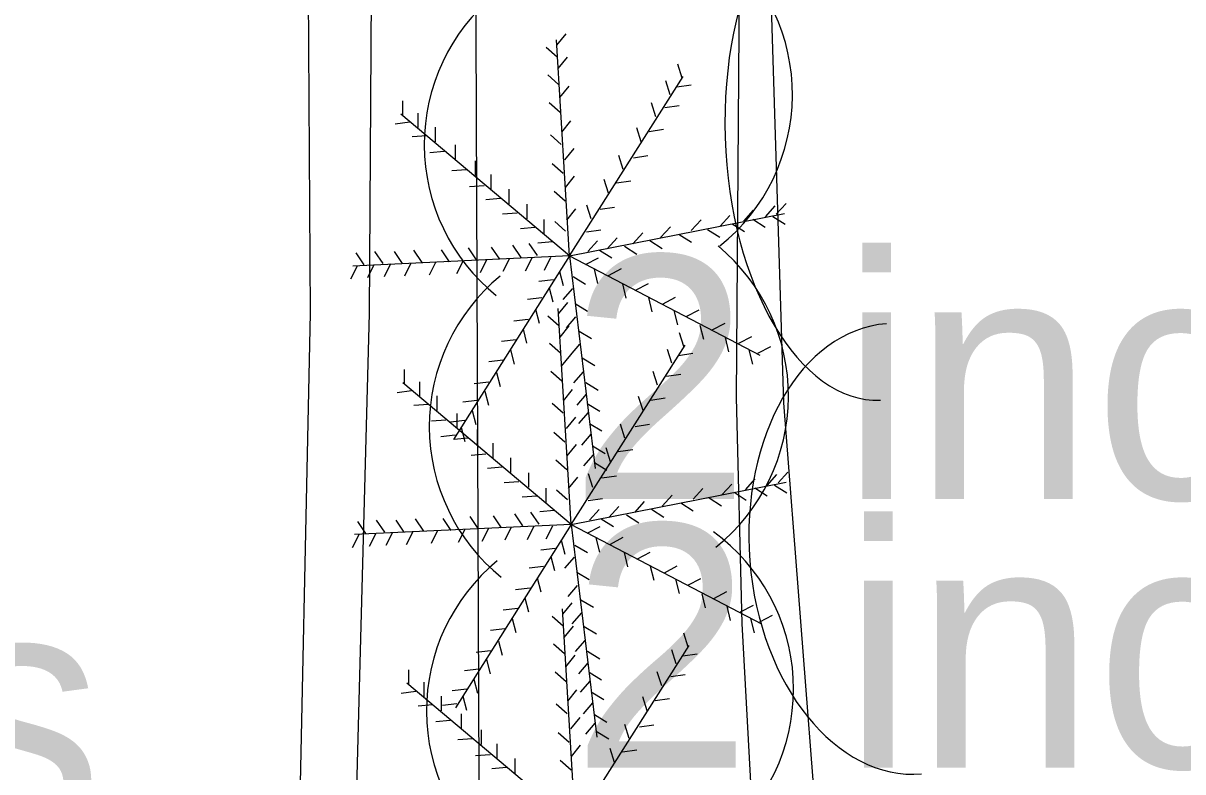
# Model space of a CAD drawing. Extents: x 1802180 to 1804859, y 572524 to 575172.
# Drawn here: x 1803905.48 to 1803929.32, y 573670.93 to 573686.32 of the extents above; entities that cross this region are included whole.
import ezdxf

# ---------------------------------------------------------------- set-up
doc = ezdxf.new("R2010")
doc.units = 0
for name, color, linetype in [('S_CURB', 7, 'Continuous'), ('S_PARKING', 7, 'Continuous'), ('S_TANK_ANNOT', 7, 'Continuous'), ('S_TREE', 7, 'Continuous'), ('S_TREE_ANNOT', 7, 'Continuous')]:
    doc.layers.add(name, color=color, linetype=linetype)

msp = doc.modelspace()

# ---------------------------------------------------------------- linework, layer by layer
at = {"layer": 'S_CURB'}
msp.add_lwpolyline([(1803863.806, 573630.284), (1803864.625, 573644.904), (1803879.621, 573644.57), (1803885.501, 573644.451), (1803900.496, 573644.063), (1803911.392, 573644.061), (1803911.791, 573650.564), (1803912.197, 573665.524), (1803912.266, 573667.761), (1803912.602, 573680.35), (1803912.648, 573687.998), (1803912.942, 573697.465), (1803912.557, 573710.793), (1803911.719, 573714.977), (1803909.057, 573717.788)], dxfattribs=at)
at = {"layer": 'S_PARKING'}
msp.add_lwpolyline([(1803862.397, 573630.363), (1803862.544, 573644.017), (1803864.666, 573646.751), (1803879.65, 573646.01), (1803885.53, 573645.891), (1803900.496, 573645.519), (1803910.444, 573645.124), (1803910.697, 573650.587), (1803911.051, 573665.557), (1803911.12, 573667.788), (1803911.387, 573680.354), (1803911.336, 573688.037), (1803911.638, 573697.422), (1803911.299, 573710.545), (1803910.727, 573714.027), (1803908.323, 573716.619), (1803904.69, 573719.079)], dxfattribs=at)
msp.add_lwpolyline([(1803862.397, 573630.363), (1803862.544, 573644.017), (1803864.666, 573646.751), (1803879.65, 573646.01), (1803885.53, 573645.891), (1803900.496, 573645.519), (1803910.444, 573645.124), (1803910.697, 573650.587), (1803911.051, 573665.557), (1803911.12, 573667.788), (1803911.387, 573680.354), (1803911.336, 573688.037), (1803911.638, 573697.422), (1803911.299, 573710.545), (1803910.727, 573714.027), (1803908.323, 573716.619), (1803904.69, 573719.079)], dxfattribs=at)
at = {"layer": 'S_TREE'}
for p, q in [((1803916.453, 573685.864), (1803916.642, 573686.098)), ((1803916.712, 573681.537), (1803916.443, 573685.973)), ((1803916.457, 573685.618), (1803916.232, 573685.817)), ((1803916.482, 573685.387), (1803916.671, 573685.62)), ((1803919.028, 573685.189), (1803918.938, 573685.475)), ((1803916.489, 573685.053), (1803916.264, 573685.252)), ((1803916.712, 573681.537), (1803919.053, 573685.221)), ((1803918.782, 573684.847), (1803918.693, 573685.133)), ((1803916.515, 573684.787), (1803916.703, 573685.02)), ((1803918.918, 573685.008), (1803919.215, 573685.052)), ((1803913.286, 573684.421), (1803913.286, 573684.721)), ((1803916.518, 573684.479), (1803916.293, 573684.678)), ((1803918.486, 573684.395), (1803918.396, 573684.682)), ((1803916.712, 573681.537), (1803913.247, 573684.447)), ((1803913.602, 573684.169), (1803913.602, 573684.469)), ((1803918.673, 573684.582), (1803918.97, 573684.626)), ((1803913.428, 573684.279), (1803913.13, 573684.239)), ((1803913.957, 573683.879), (1803913.957, 573684.179)), ((1803916.553, 573684.077), (1803916.742, 573684.311)), ((1803918.189, 573683.879), (1803918.1, 573684.165)), ((1803913.776, 573684.002), (1803913.477, 573683.978)), ((1803916.544, 573683.821), (1803916.319, 573684.02)), ((1803918.35, 573684.092), (1803918.647, 573684.136)), ((1803914.37, 573683.518), (1803914.37, 573683.818)), ((1803916.618, 573683.51), (1803916.806, 573683.743)), ((1803914.137, 573683.679), (1803913.838, 573683.655)), ((1803914.782, 573683.189), (1803914.782, 573683.489)), ((1803917.815, 573683.311), (1803917.726, 573683.598)), ((1803918.028, 573683.55), (1803918.324, 573683.594)), ((1803914.595, 573683.305), (1803914.296, 573683.281)), ((1803916.582, 573683.227), (1803916.358, 573683.426)), ((1803914.957, 573682.976), (1803914.658, 573682.952)), ((1803915.105, 573682.905), (1803915.105, 573683.205)), ((1803916.631, 573682.942), (1803916.819, 573683.175)), ((1803917.518, 573682.821), (1803917.429, 573683.107)), ((1803917.679, 573683.034), (1803917.976, 573683.078)), ((1803915.473, 573682.602), (1803915.473, 573682.902)), ((1803916.621, 573682.66), (1803916.397, 573682.859)), ((1803915.292, 573682.711), (1803914.993, 573682.687)), ((1803915.841, 573682.298), (1803915.841, 573682.598)), ((1803916.657, 573682.271), (1803916.845, 573682.504)), ((1803917.157, 573682.292), (1803917.067, 573682.578)), ((1803917.344, 573682.492), (1803917.641, 573682.536)), ((1803920.74, 573682.338), (1803920.941, 573682.56)), ((1803920.965, 573682.39), (1803921.167, 573682.612)), ((1803915.634, 573682.415), (1803915.335, 573682.39)), ((1803916.195, 573681.982), (1803916.195, 573682.282)), ((1803916.712, 573681.537), (1803921.132, 573682.404)), ((1803919.217, 573682.054), (1803919.419, 573682.276)), ((1803919.811, 573682.145), (1803920.012, 573682.367)), ((1803920.295, 573682.248), (1803920.496, 573682.47)), ((1803920.486, 573682.285), (1803920.739, 573682.125)), ((1803920.892, 573682.344), (1803921.146, 573682.183)), ((1803916.002, 573682.118), (1803915.703, 573682.093)), ((1803916.634, 573682.04), (1803916.409, 573682.239)), ((1803917.06, 573682.027), (1803917.357, 573682.071)), ((1803918.585, 573681.912), (1803918.787, 573682.134)), ((1803919.55, 573682.079), (1803919.804, 573681.918)), ((1803920.06, 573682.195), (1803920.313, 573682.035)), ((1803916.054, 573681.541), (1803915.885, 573681.79)), ((1803916.363, 573681.821), (1803916.064, 573681.797)), ((1803917.088, 573681.622), (1803917.29, 573681.844)), ((1803917.488, 573681.68), (1803917.69, 573681.902)), ((1803918.017, 573681.783), (1803918.219, 573682.005)), ((1803918.363, 573681.847), (1803918.617, 573681.686)), ((1803918.97, 573681.976), (1803919.223, 573681.815)), ((1803912.492, 573681.348), (1803912.324, 573681.596)), ((1803912.88, 573681.374), (1803912.711, 573681.622)), ((1803913.28, 573681.374), (1803913.111, 573681.622)), ((1803913.68, 573681.399), (1803913.511, 573681.648)), ((1803914.247, 573681.412), (1803914.079, 573681.661)), ((1803914.802, 573681.451), (1803914.634, 573681.699)), ((1803915.28, 573681.464), (1803915.111, 573681.712)), ((1803915.718, 573681.503), (1803915.55, 573681.751)), ((1803917.331, 573681.653), (1803917.584, 573681.493)), ((1803917.847, 573681.731), (1803918.1, 573681.57)), ((1803912.344, 573681.324), (1803912.21, 573681.056)), ((1803916.712, 573681.537), (1803912.259, 573681.325)), ((1803912.692, 573681.35), (1803912.558, 573681.082)), ((1803913.034, 573681.369), (1803912.9, 573681.101)), ((1803913.453, 573681.382), (1803913.319, 573681.114)), ((1803913.963, 573681.408), (1803913.829, 573681.14)), ((1803916.712, 573681.537), (1803914.331, 573677.763)), ((1803914.524, 573681.434), (1803914.39, 573681.166)), ((1803915.008, 573681.453), (1803914.874, 573681.185)), ((1803915.479, 573681.479), (1803915.345, 573681.211)), ((1803915.937, 573681.485), (1803915.803, 573681.217)), ((1803916.324, 573681.498), (1803916.19, 573681.23)), ((1803916.712, 573681.537), (1803920.628, 573679.492)), ((1803916.712, 573681.537), (1803917.243, 573677.164)), ((1803917.041, 573681.356), (1803917.306, 573681.496)), ((1803916.505, 573681.214), (1803916.581, 573680.924)), ((1803916.789, 573681.111), (1803917.045, 573680.955)), ((1803917.221, 573681.26), (1803917.292, 573680.968)), ((1803917.518, 573681.131), (1803917.783, 573681.271)), ((1803916.382, 573681.04), (1803916.084, 573681.006)), ((1803916.292, 573680.879), (1803916.368, 573680.589)), ((1803916.773, 573680.861), (1803916.577, 573680.634)), ((1803917.802, 573680.956), (1803917.873, 573680.665)), ((1803918.073, 573680.827), (1803918.338, 573680.967)), ((1803916.144, 573680.673), (1803915.846, 573680.639)), ((1803918.337, 573680.679), (1803918.408, 573680.387)), ((1803918.628, 573680.544), (1803918.893, 573680.683)), ((1803916.015, 573680.44), (1803916.09, 573680.15)), ((1803916.747, 573676.016), (1803916.479, 573680.452)), ((1803916.489, 573680.343), (1803916.678, 573680.577)), ((1803916.828, 573680.556), (1803917.084, 573680.4)), ((1803918.86, 573680.408), (1803918.931, 573680.117)), ((1803919.112, 573680.285), (1803919.377, 573680.425)), ((1803915.866, 573680.227), (1803915.568, 573680.194)), ((1803916.492, 573680.097), (1803916.268, 573680.295)), ((1803916.838, 573680.28), (1803916.642, 573680.053)), ((1803919.395, 573680.111), (1803919.466, 573679.82)), ((1803919.647, 573680.014), (1803919.912, 573680.154)), ((1803915.757, 573680.027), (1803915.832, 573679.737)), ((1803916.518, 573679.866), (1803916.707, 573680.099)), ((1803916.911, 573679.989), (1803917.168, 573679.833)), ((1803919.063, 573679.668), (1803918.974, 573679.954)), ((1803920.195, 573679.737), (1803920.461, 573679.877)), ((1803915.615, 573679.808), (1803915.317, 573679.774)), ((1803916.525, 573679.532), (1803916.3, 573679.731)), ((1803916.921, 573679.719), (1803916.725, 573679.492)), ((1803916.747, 573676.016), (1803919.089, 573679.7)), ((1803919.912, 573679.853), (1803919.982, 573679.562)), ((1803920.589, 573679.531), (1803920.854, 573679.671)), ((1803915.499, 573679.602), (1803915.574, 573679.311)), ((1803916.551, 573679.266), (1803916.739, 573679.499)), ((1803916.976, 573679.44), (1803917.232, 573679.284)), ((1803918.818, 573679.326), (1803918.729, 573679.612)), ((1803918.954, 573679.487), (1803919.25, 573679.531)), ((1803920.402, 573679.602), (1803920.473, 573679.31)), ((1803913.321, 573678.9), (1803913.321, 573679.2)), ((1803915.35, 573679.389), (1803915.052, 573679.355)), ((1803916.554, 573678.958), (1803916.329, 573679.157)), ((1803918.521, 573678.874), (1803918.432, 573679.16)), ((1803916.747, 573676.016), (1803913.283, 573678.926)), ((1803913.638, 573678.648), (1803913.638, 573678.948)), ((1803915.053, 573678.937), (1803914.755, 573678.903)), ((1803915.215, 573679.137), (1803915.29, 573678.847)), ((1803916.992, 573679.151), (1803916.796, 573678.924)), ((1803917.047, 573678.931), (1803917.303, 573678.775)), ((1803918.709, 573679.061), (1803919.005, 573679.105)), ((1803913.463, 573678.758), (1803913.166, 573678.717)), ((1803914.97, 573678.756), (1803915.045, 573678.466)), ((1803916.589, 573678.556), (1803916.778, 573678.79)), ((1803917.057, 573678.693), (1803916.861, 573678.466)), ((1803913.812, 573678.48), (1803913.513, 573678.457)), ((1803913.992, 573678.358), (1803913.992, 573678.658)), ((1803914.815, 573678.563), (1803914.517, 573678.529)), ((1803916.58, 573678.3), (1803916.355, 573678.499)), ((1803917.079, 573678.498), (1803917.336, 573678.342)), ((1803918.225, 573678.358), (1803918.135, 573678.644)), ((1803918.386, 573678.571), (1803918.683, 573678.615)), ((1803914.405, 573677.997), (1803914.405, 573678.297)), ((1803914.711, 573678.356), (1803914.787, 573678.066)), ((1803916.654, 573677.988), (1803916.842, 573678.222)), ((1803917.096, 573678.313), (1803916.9, 573678.086)), ((1803914.173, 573678.158), (1803913.874, 573678.134)), ((1803914.563, 573678.15), (1803914.265, 573678.116)), ((1803914.486, 573678.008), (1803914.561, 573677.718)), ((1803914.818, 573677.668), (1803914.818, 573677.968)), ((1803917.124, 573678.092), (1803917.381, 573677.936)), ((1803917.85, 573677.79), (1803917.761, 573678.077)), ((1803918.063, 573678.029), (1803918.36, 573678.073)), ((1803914.363, 573677.847), (1803914.065, 573677.813)), ((1803914.631, 573677.784), (1803914.332, 573677.759)), ((1803916.618, 573677.706), (1803916.394, 573677.905)), ((1803917.154, 573677.867), (1803916.958, 573677.64)), ((1803915.141, 573677.384), (1803915.141, 573677.684)), ((1803916.667, 573677.421), (1803916.855, 573677.654)), ((1803917.189, 573677.627), (1803917.445, 573677.471)), ((1803917.554, 573677.3), (1803917.465, 573677.586)), ((1803917.715, 573677.513), (1803918.012, 573677.557)), ((1803914.992, 573677.455), (1803914.693, 573677.43)), ((1803915.509, 573677.08), (1803915.509, 573677.38)), ((1803916.657, 573677.138), (1803916.432, 573677.337)), ((1803917.199, 573677.448), (1803917.003, 573677.221)), ((1803917.228, 573677.285), (1803917.484, 573677.129)), ((1803915.328, 573677.19), (1803915.029, 573677.166)), ((1803915.876, 573676.777), (1803915.876, 573677.077)), ((1803917.192, 573676.771), (1803917.103, 573677.057)), ((1803917.38, 573676.971), (1803917.676, 573677.015)), ((1803920.775, 573676.817), (1803920.977, 573677.039)), ((1803921.001, 573676.869), (1803921.203, 573677.091)), ((1803915.67, 573676.893), (1803915.371, 573676.869)), ((1803916.692, 573676.75), (1803916.881, 573676.983)), ((1803916.747, 573676.016), (1803921.168, 573676.883)), ((1803919.846, 573676.623), (1803920.048, 573676.845)), ((1803920.33, 573676.727), (1803920.532, 573676.949)), ((1803920.928, 573676.822), (1803921.181, 573676.662)), ((1803916.038, 573676.597), (1803915.739, 573676.572)), ((1803916.231, 573676.461), (1803916.231, 573676.761)), ((1803916.67, 573676.519), (1803916.445, 573676.718)), ((1803917.096, 573676.506), (1803917.392, 573676.55)), ((1803918.621, 573676.391), (1803918.822, 573676.613)), ((1803919.253, 573676.533), (1803919.455, 573676.755)), ((1803919.586, 573676.558), (1803919.839, 573676.397)), ((1803920.096, 573676.674), (1803920.349, 573676.513)), ((1803920.522, 573676.764), (1803920.775, 573676.604)), ((1803916.399, 573676.3), (1803916.1, 573676.276)), ((1803917.124, 573676.101), (1803917.326, 573676.323)), ((1803917.524, 573676.159), (1803917.726, 573676.381)), ((1803918.053, 573676.262), (1803918.255, 573676.484)), ((1803918.399, 573676.326), (1803918.652, 573676.165)), ((1803919.005, 573676.455), (1803919.259, 573676.294)), ((1803912.528, 573675.827), (1803912.36, 573676.075)), ((1803912.915, 573675.852), (1803912.747, 573676.101)), ((1803913.315, 573675.852), (1803913.147, 573676.101)), ((1803913.715, 573675.878), (1803913.547, 573676.126)), ((1803914.283, 573675.891), (1803914.115, 573676.139)), ((1803914.838, 573675.93), (1803914.669, 573676.178)), ((1803915.315, 573675.943), (1803915.147, 573676.191)), ((1803915.754, 573675.982), (1803915.586, 573676.23)), ((1803916.09, 573676.02), (1803915.921, 573676.268)), ((1803917.367, 573676.132), (1803917.62, 573675.971)), ((1803917.883, 573676.209), (1803918.136, 573676.049)), ((1803916.747, 573676.016), (1803912.295, 573675.804)), ((1803912.728, 573675.829), (1803912.594, 573675.56)), ((1803913.07, 573675.848), (1803912.936, 573675.58)), ((1803913.489, 573675.861), (1803913.355, 573675.593)), ((1803913.999, 573675.887), (1803913.865, 573675.619)), ((1803916.747, 573676.016), (1803914.367, 573672.242)), ((1803914.56, 573675.913), (1803914.426, 573675.644)), ((1803915.044, 573675.932), (1803914.91, 573675.664)), ((1803915.515, 573675.958), (1803915.381, 573675.689)), ((1803915.973, 573675.964), (1803915.839, 573675.696)), ((1803916.36, 573675.977), (1803916.226, 573675.709)), ((1803916.747, 573676.016), (1803920.663, 573673.971)), ((1803916.747, 573676.016), (1803917.278, 573671.643)), ((1803917.076, 573675.835), (1803917.342, 573675.975)), ((1803912.379, 573675.803), (1803912.245, 573675.535)), ((1803916.541, 573675.693), (1803916.617, 573675.403)), ((1803916.825, 573675.59), (1803917.081, 573675.434)), ((1803917.257, 573675.738), (1803917.328, 573675.447)), ((1803917.554, 573675.609), (1803917.819, 573675.749)), ((1803916.418, 573675.519), (1803916.12, 573675.485)), ((1803916.328, 573675.358), (1803916.404, 573675.068)), ((1803917.838, 573675.435), (1803917.908, 573675.144)), ((1803918.109, 573675.306), (1803918.374, 573675.446)), ((1803916.18, 573675.151), (1803915.881, 573675.118)), ((1803916.809, 573675.34), (1803916.613, 573675.113)), ((1803918.373, 573675.158), (1803918.444, 573674.866)), ((1803918.663, 573675.022), (1803918.929, 573675.162)), ((1803916.05, 573674.919), (1803916.126, 573674.629)), ((1803916.863, 573675.035), (1803917.12, 573674.879)), ((1803918.896, 573674.887), (1803918.967, 573674.595)), ((1803919.147, 573674.764), (1803919.413, 573674.904)), ((1803915.902, 573674.706), (1803915.604, 573674.672)), ((1803916.873, 573674.759), (1803916.677, 573674.532)), ((1803919.683, 573674.493), (1803919.948, 573674.633)), ((1803915.792, 573674.506), (1803915.868, 573674.216)), ((1803916.576, 573674.168), (1803916.765, 573674.401)), ((1803916.947, 573674.467), (1803917.204, 573674.311)), ((1803919.431, 573674.59), (1803919.502, 573674.299)), ((1803915.65, 573674.287), (1803915.352, 573674.253)), ((1803916.834, 573669.84), (1803916.566, 573674.276)), ((1803916.957, 573674.198), (1803916.761, 573673.971)), ((1803919.947, 573674.332), (1803920.018, 573674.04)), ((1803920.231, 573674.216), (1803920.497, 573674.356)), ((1803920.625, 573674.009), (1803920.89, 573674.149)), ((1803915.534, 573674.08), (1803915.61, 573673.79)), ((1803916.58, 573673.921), (1803916.355, 573674.12)), ((1803916.605, 573673.69), (1803916.794, 573673.924)), ((1803917.012, 573673.919), (1803917.268, 573673.763)), ((1803920.438, 573674.08), (1803920.509, 573673.789)), ((1803915.386, 573673.867), (1803915.088, 573673.834)), ((1803919.151, 573673.492), (1803919.061, 573673.778)), ((1803915.25, 573673.616), (1803915.326, 573673.326)), ((1803916.612, 573673.357), (1803916.387, 573673.555)), ((1803917.028, 573673.63), (1803916.832, 573673.403)), ((1803916.834, 573669.84), (1803919.176, 573673.524)), ((1803918.905, 573673.15), (1803918.816, 573673.437)), ((1803915.089, 573673.416), (1803914.791, 573673.382)), ((1803915.005, 573673.235), (1803915.081, 573672.945)), ((1803916.638, 573673.09), (1803916.826, 573673.324)), ((1803917.083, 573673.409), (1803917.339, 573673.253)), ((1803919.041, 573673.311), (1803919.338, 573673.355)), ((1803913.409, 573672.724), (1803913.409, 573673.024)), ((1803914.85, 573673.042), (1803914.552, 573673.008)), ((1803916.641, 573672.782), (1803916.416, 573672.981)), ((1803917.093, 573673.172), (1803916.897, 573672.945)), ((1803917.115, 573672.977), (1803917.371, 573672.821)), ((1803918.609, 573672.698), (1803918.519, 573672.985)), ((1803916.834, 573669.84), (1803913.37, 573672.75)), ((1803913.725, 573672.473), (1803913.725, 573672.773)), ((1803914.747, 573672.835), (1803914.823, 573672.545)), ((1803917.131, 573672.791), (1803916.935, 573672.564)), ((1803918.796, 573672.886), (1803919.092, 573672.93)), ((1803913.55, 573672.582), (1803913.253, 573672.542)), ((1803914.079, 573672.182), (1803914.079, 573672.482)), ((1803914.599, 573672.629), (1803914.301, 573672.595)), ((1803914.521, 573672.487), (1803914.597, 573672.197)), ((1803916.676, 573672.381), (1803916.865, 573672.614)), ((1803917.16, 573672.571), (1803917.416, 573672.415)), ((1803913.899, 573672.305), (1803913.6, 573672.281)), ((1803914.399, 573672.326), (1803914.101, 573672.292)), ((1803916.667, 573672.124), (1803916.442, 573672.323)), ((1803917.189, 573672.346), (1803916.993, 573672.119)), ((1803918.312, 573672.182), (1803918.223, 573672.469)), ((1803918.473, 573672.395), (1803918.77, 573672.439)), ((1803914.492, 573671.821), (1803914.492, 573672.121)), ((1803916.741, 573671.813), (1803916.929, 573672.046)), ((1803917.225, 573672.106), (1803917.481, 573671.95)), ((1803914.26, 573671.982), (1803913.961, 573671.958)), ((1803914.905, 573671.492), (1803914.905, 573671.792)), ((1803917.235, 573671.927), (1803917.039, 573671.7)), ((1803917.263, 573671.764), (1803917.52, 573671.608)), ((1803917.938, 573671.615), (1803917.848, 573671.901)), ((1803918.151, 573671.853), (1803918.447, 573671.897)), ((1803914.718, 573671.608), (1803914.419, 573671.584)), ((1803916.705, 573671.531), (1803916.481, 573671.73)), ((1803915.228, 573671.208), (1803915.228, 573671.508)), ((1803916.754, 573671.245), (1803916.942, 573671.479)), ((1803917.641, 573671.124), (1803917.552, 573671.411)), ((1803917.802, 573671.337), (1803918.099, 573671.381)), ((1803915.079, 573671.279), (1803914.78, 573671.255)), ((1803915.596, 573670.905), (1803915.596, 573671.205)), ((1803916.744, 573670.963), (1803916.519, 573671.162)), ((1803915.415, 573671.015), (1803915.116, 573670.99))]:
    msp.add_line(p, q, dxfattribs=at)
for points in [[(1803923.376, 573644.138), (1803922.172, 573665.033), (1803921.121, 573678.513), (1803920.785, 573689.311), (1803922.296, 573697.004), (1803925.835, 573706.859), (1803929.625, 573710.859), (1803936.329, 573712.835), (1803944.717, 573711.92), (1803951.295, 573708.253), (1803955.106, 573700.271), (1803955.331, 573689.955), (1803954.15, 573672.431), (1803953.119, 573656.789), (1803950.544, 573647.369), (1803946.821, 573641.328), (1803942.37, 573639.903), (1803935.817, 573639.379), (1803929.636, 573639.771), (1803923.376, 573644.138)], [(1803914.86, 573669.076), (1803914.787, 573687.847), (1803914.735, 573696.156), (1803914.709, 573700.332), (1803915.169, 573702.488), (1803917.183, 573704.136), (1803919.31, 573701.222), (1803920.255, 573694.684), (1803920.139, 573678.624), (1803920.254, 573673.975), (1803920.497, 573669.585), (1803920, 573666.352), (1803919.804, 573663.337), (1803918.689, 573662.599), (1803916.667, 573662.285), (1803915.329, 573662.793), (1803915.023, 573663.523), (1803914.86, 573669.076)]]:
    msp.add_lwpolyline(points, dxfattribs=at)
for centre, start, end in [((1803917.303, 573684.852), 308.7888, 50.3857), ((1803917.72, 573683.823), 129.4254, 231.0223), ((1803917.222, 573678.661), 308.7888, 50.3857), ((1803917.823, 573678.032), 129.4254, 231.0223), ((1803917.326, 573672.629), 312.3632, 53.9601), ((1803917.765, 573672.183), 129.4254, 231.0223)]:
    msp.add_arc(centre, 3.994, start, end, dxfattribs=at)
for centre, major_axis, ratio in [((1803922.936, 573684.058), (0.171, -5.493), 0.55008), ((1803923.593, 573675.512), (0.361, -4.627), 0.685311)]:
    msp.add_ellipse(centre, major_axis=major_axis, ratio=ratio, start_param=3.141593, end_param=6.283185, dxfattribs=at)

# ---------------------------------------------------------------- texts
at = {"layer": 'S_TANK_ANNOT'}
msp.add_text('reg gas 16000gallons', height=5, dxfattribs=at).set_placement((1803843.18, 573669.687))
at = {"layer": 'S_TREE_ANNOT'}
for p in [(1803916.712, 573676.537), (1803916.747, 573671.016)]:
    msp.add_text('2 inch cedar tree', height=5, dxfattribs=at).set_placement(p)

doc.saveas('drawing.dxf')
